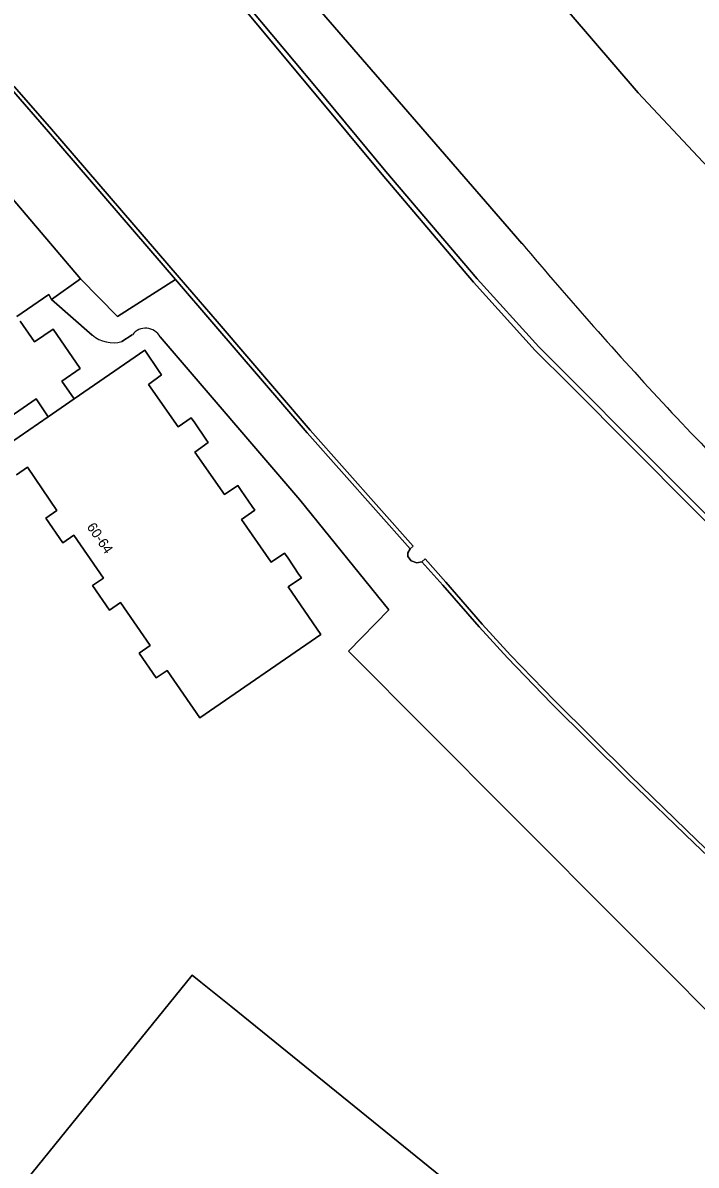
# Model space of a CAD drawing. Extents: x 157692 to 159674, y 381452 to 383291.
# Drawn here: x 157950.9 to 158018.9, y 383054.1 to 383169.5 of the extents above; entities that cross this region are included whole.
import ezdxf

# ---------------------------------------------------------------- set-up
doc = ezdxf.new("R2010")
doc.units = 0
for name, color, linetype in [('IMGEO_Erf', 7, 'Continuous'), ('IMGEO_Groenvoorziening', 7, 'Continuous'), ('IMGEO_Kademuur', 7, 'Continuous'), ('IMGEO_Pand', 7, 'Continuous'), ('IMGEO_Pand_nummerreeks', 7, 'Continuous'), ('IMGEO_Waterloop', 7, 'Continuous')]:
    doc.layers.add(name, color=color, linetype=linetype)

msp = doc.modelspace()

# ---------------------------------------------------------------- linework, layer by layer
at = {"layer": 'IMGEO_Erf'}
for points in [[(158019.5, 383221.82), (158010.28, 383217.63), (158000, 383212.97), (157984.36, 383205.88), (157986.63, 383201.31), (157982.48, 383198.46), (157983.69, 383196.98), (157995.16, 383183.05), (157998.57, 383178.89), (158006.04, 383170.49), (158013.01, 383162.37), (158028.14, 383146.26), (158030.96, 383143.25), (158035.36, 383138.7), (158039.03, 383135.31), (158042.71, 383137.83), (158046.19, 383140.22), (158071.22, 383157.41), (158070.26, 383157.68)], [(157957.89, 383137.92), (157953.77, 383141.51), (157953.51, 383142.01), (157950.28, 383139.8)], [(157950.6, 383139.33), (157952.05, 383137.23), (157953.93, 383138.52), (157956.67, 383134.53), (157954.81, 383133.25), (157956.05, 383131.48), (157963.18, 383136.39), (157964.65, 383134.24), (157964.88, 383133.89), (157963.56, 383132.93), (157966.55, 383128.64), (157967.89, 383129.55), (157968.23, 383129.05), (157969.36, 383127.39), (157969.59, 383127.06), (157968.25, 383126.1), (157971.24, 383121.8), (157972.59, 383122.73), (157972.94, 383122.21), (157974.05, 383120.58), (157974.29, 383120.22), (157972.95, 383119.27), (157975.95, 383114.98), (157977.31, 383115.88), (157977.66, 383115.36), (157978.76, 383113.74), (157979.01, 383113.39), (157977.66, 383112.47), (157980.98, 383107.65), (157968.76, 383099.23), (157965.45, 383104.04), (157964.34, 383103.28), (157962.63, 383105.78), (157963.72, 383106.55), (157960.73, 383110.89), (157959.63, 383110.11), (157957.92, 383112.6), (157959.02, 383113.37), (157956.03, 383117.71), (157954.92, 383116.94), (157953.21, 383119.43), (157954.31, 383120.2), (157951.33, 383124.58), (157950.22, 383123.78)], [(157961.93, 383137.95), (157960.88, 383137.26)], [(158098.96, 383007.95), (158095.82, 383010.56), (158090.13, 383013.61), (158088.14, 383015.08), (158084.97, 383016.76), (158084.55, 383016.25), (158036.86, 383055.75), (158037.35, 383056.36), (158024.17, 383065.44), (158000, 383089.68), (157983.75, 383105.99), (157987.83, 383110.14), (157978.85, 383121.26), (157964.74, 383137.73)], [(157948.51, 383126.28), (157953.44, 383129.67), (157952.22, 383131.46), (157947.27, 383128.06)], [(157946.07, 383046.22), (157967.98, 383073.26), (157968.86, 383072.55), (157971.87, 383070.11), (158000, 383047.32), (158014.48, 383035.58), (158000, 383017.79), (157985.52, 383000), (157957.89, 382966.07), (157958.36, 382965.69), (157954.87, 382961.38), (157951.72, 382957.5), (157954.32, 382954.59), (157938.75, 382935.13)]]:
    msp.add_lwpolyline(points, dxfattribs=at)
for centre, radius, start, end in [((157959.98, 383140.32), 3.18, 228.8417, 286.3807), ((157963.27, 383136.94), 1.67, 28.1949, 142.7238)]:
    msp.add_arc(centre, radius, start, end, dxfattribs=at)
at = {"layer": 'IMGEO_Groenvoorziening'}
for points in [[(158030.96, 383143.25), (158028.14, 383146.26), (158013.01, 383162.37), (158006.04, 383170.49), (157998.57, 383178.89), (157995.16, 383183.05), (157983.69, 383196.98), (157978.5, 383190.36)], [(157963.33, 383193.06), (157962.99, 383193.51), (157962.81, 383193.75), (157961.9, 383192.77), (157962.06, 383192.59), (157979.08, 383172.83), (158000, 383148.66), (158001.27, 383147.18)], [(158001.27, 383147.18), (158000, 383148.66), (157979.08, 383172.83), (157962.06, 383192.59)], [(157973.78, 383170.98), (157980.54, 383162.89), (157987.54, 383154.45), (157996.76, 383143.58), (158002.98, 383136.71), (158006.43, 383133.28), (158012.91, 383126.77), (158018.7, 383120.95), (158024.62, 383115.02), (158028.7, 383110.97), (158035.32, 383104.35), (158042.64, 383097.54), (158048.53, 383092.13), (158054.78, 383086.43), (158059.49, 383082.36), (158064.89, 383077.54), (158072.96, 383070.61), (158077.61, 383066.76), (158083.88, 383061.5), (158088.59, 383057.82), (158093.41, 383054.09), (158102.96, 383046.82)], [(157947.19, 383154.74), (157956.71, 383143.58), (157960.42, 383139.78), (157966.3, 383143.52), (157953.46, 383158.45), (157949.73, 383162.74)], [(157991.18, 383115.02), (157990.68, 383114.89), (157990.1, 383115.1), (157989.76, 383115.53), (157989.75, 383115.91), (157990, 383116.31), (157979.58, 383128.05), (157970.17, 383139.03), (157966.3, 383143.52), (157960.42, 383139.78), (157956.71, 383143.58), (157953.77, 383141.51), (157957.89, 383137.92)], [(157960.88, 383137.26), (157961.93, 383137.95)], [(157964.74, 383137.73), (157978.85, 383121.26), (157987.83, 383110.14), (157983.75, 383105.99), (158000, 383089.68), (158024.17, 383065.44), (158037.35, 383056.36), (158040.7, 383060.55), (158037.64, 383069.83), (158034.18, 383073.07), (158034.3, 383072.66), (158033.64, 383072.48), (158029.02, 383076.74), (158018.67, 383086.57), (158011.91, 383093.11), (158004.26, 383100.7), (157999.82, 383105.3), (157996.96, 383108.44), (157993.29, 383112.66), (157991.18, 383115.02)]]:
    msp.add_lwpolyline(points, dxfattribs=at)
for centre, radius, start, end in [((158327.96, 383421.39), 426.51, 220.0089, 222.9845), ((158327.96, 383421.39), 426.51, 220.0089, 222.9845), ((157959.98, 383140.32), 3.18, 228.8417, 286.3807), ((157963.27, 383136.94), 1.67, 28.1949, 142.7238), ((158342.44, 383436.61), 447.49, 223.1458, 226.0555), ((158342.44, 383436.61), 447.49, 223.1458, 226.0555)]:
    msp.add_arc(centre, radius, start, end, dxfattribs=at)
at = {"layer": 'IMGEO_Kademuur'}
for points in [[(157979.9, 383128.32), (157970.49, 383139.3), (157966.66, 383143.74), (157953.76, 383158.72), (157950.04, 383163), (157940.71, 383174.16), (157939.11, 383176.03), (157939.77, 383176.74), (157939.34, 383177.26), (157939.04, 383177), (157939.24, 383176.75), (157938.58, 383176.04), (157940.4, 383173.9), (157949.73, 383162.74), (157953.46, 383158.45), (157966.3, 383143.52), (157970.17, 383139.03), (157979.58, 383128.05), (157990, 383116.31), (157990.31, 383116.59)], [(158029.31, 383077.05), (158018.96, 383086.87), (158012.2, 383093.41), (158004.56, 383101), (158000.13, 383105.59), (157997.27, 383108.72), (157993.61, 383112.94), (157991.49, 383115.3), (157991.18, 383115.02), (157993.29, 383112.66), (157996.96, 383108.44), (157999.82, 383105.3), (158004.26, 383100.7), (158011.91, 383093.11), (158018.67, 383086.57), (158029.02, 383076.74), (158033.64, 383072.48), (158034.3, 383072.66), (158034.18, 383073.07), (158033.76, 383072.95)]]:
    msp.add_lwpolyline(points, close=True, dxfattribs=at)
for points in [[(157973.4, 383170.66), (157980.16, 383162.57), (157987.16, 383154.13), (157996.39, 383143.25), (158002.62, 383136.36), (158006.08, 383132.93), (158012.56, 383126.42), (158018.34, 383120.6), (158024.27, 383114.66), (158028.34, 383110.61), (158034.98, 383103.99), (158042.3, 383097.17), (158048.2, 383091.77), (158054.45, 383086.05), (158059.16, 383081.98), (158064.56, 383077.17), (158072.64, 383070.23), (158077.29, 383066.38), (158083.57, 383061.11), (158088.28, 383057.43), (158093.1, 383053.7)], [(158102.96, 383046.82), (158093.41, 383054.09), (158088.59, 383057.82), (158083.88, 383061.5), (158077.61, 383066.76), (158072.96, 383070.61), (158064.89, 383077.54), (158059.49, 383082.36), (158054.78, 383086.43), (158048.53, 383092.13), (158042.64, 383097.54), (158035.32, 383104.35), (158028.7, 383110.97), (158024.62, 383115.02), (158018.7, 383120.95), (158012.91, 383126.77), (158006.43, 383133.28), (158002.98, 383136.71), (157996.76, 383143.58), (157987.54, 383154.45), (157980.54, 383162.89), (157973.78, 383170.98)]]:
    msp.add_lwpolyline(points, dxfattribs=at)
at = {"layer": 'IMGEO_Pand'}
for points in [[(157950.28, 383139.8), (157953.51, 383142.01), (157953.77, 383141.51), (157956.71, 383143.58), (157947.19, 383154.74)], [(157947.27, 383128.06), (157952.22, 383131.46), (157953.44, 383129.67), (157956.05, 383131.48), (157954.81, 383133.25), (157956.67, 383134.53), (157953.93, 383138.52), (157952.05, 383137.23), (157950.6, 383139.33)], [(157950.22, 383123.78), (157951.33, 383124.58), (157954.31, 383120.2), (157953.21, 383119.43), (157954.92, 383116.94), (157956.03, 383117.71), (157959.02, 383113.37), (157957.92, 383112.6), (157959.63, 383110.11), (157960.73, 383110.89), (157963.72, 383106.55), (157962.63, 383105.78), (157964.34, 383103.28), (157965.45, 383104.04), (157968.76, 383099.23), (157980.98, 383107.65), (157977.66, 383112.47), (157979.01, 383113.39), (157978.76, 383113.74), (157977.66, 383115.36), (157977.31, 383115.88), (157975.95, 383114.98), (157972.95, 383119.27), (157974.29, 383120.22), (157974.05, 383120.58), (157972.94, 383122.21), (157972.59, 383122.73), (157971.24, 383121.8), (157968.25, 383126.1), (157969.59, 383127.06), (157969.36, 383127.39), (157968.23, 383129.05), (157967.89, 383129.55), (157966.55, 383128.64), (157963.56, 383132.93), (157964.88, 383133.89), (157964.65, 383134.24), (157963.18, 383136.39), (157956.05, 383131.48), (157953.44, 383129.67), (157948.51, 383126.28)], [(157947.64, 382960.82), (157951.72, 382957.5), (157954.87, 382961.38), (157958.36, 382965.69), (157957.89, 382966.07), (157985.52, 383000), (158000, 383017.79), (158014.48, 383035.58), (158000, 383047.32), (157971.87, 383070.11), (157968.86, 383072.55), (157967.98, 383073.26), (157946.07, 383046.22)]]:
    msp.add_lwpolyline(points, dxfattribs=at)
at = {"layer": 'IMGEO_Waterloop'}
for points in [[(158093.1, 383053.7), (158088.28, 383057.43), (158083.57, 383061.11), (158077.29, 383066.38), (158072.64, 383070.23), (158064.56, 383077.17), (158059.16, 383081.98), (158054.45, 383086.05), (158048.2, 383091.77), (158042.3, 383097.17), (158034.98, 383103.99), (158028.34, 383110.61), (158024.27, 383114.66), (158018.34, 383120.6), (158012.56, 383126.42), (158006.08, 383132.93), (158002.62, 383136.36), (157996.39, 383143.25), (157987.16, 383154.13), (157980.16, 383162.57), (157973.4, 383170.66)], [(157950.04, 383163), (157953.76, 383158.72), (157966.66, 383143.74), (157970.49, 383139.3), (157979.9, 383128.32), (157990.31, 383116.59), (157990, 383116.31), (157989.75, 383115.91), (157989.76, 383115.53), (157990.1, 383115.1), (157990.68, 383114.89), (157991.18, 383115.02), (157991.49, 383115.3), (157993.61, 383112.94), (157997.27, 383108.72), (158000.13, 383105.59), (158004.56, 383101), (158012.2, 383093.41), (158018.96, 383086.87)]]:
    msp.add_lwpolyline(points, dxfattribs=at)

# ---------------------------------------------------------------- texts
at = {"layer": 'IMGEO_Pand_nummerreeks'}
msp.add_text('60-64', height=1, rotation=304.6122, dxfattribs=at).set_placement((157957.29, 383118.53))

doc.saveas('drawing.dxf')
